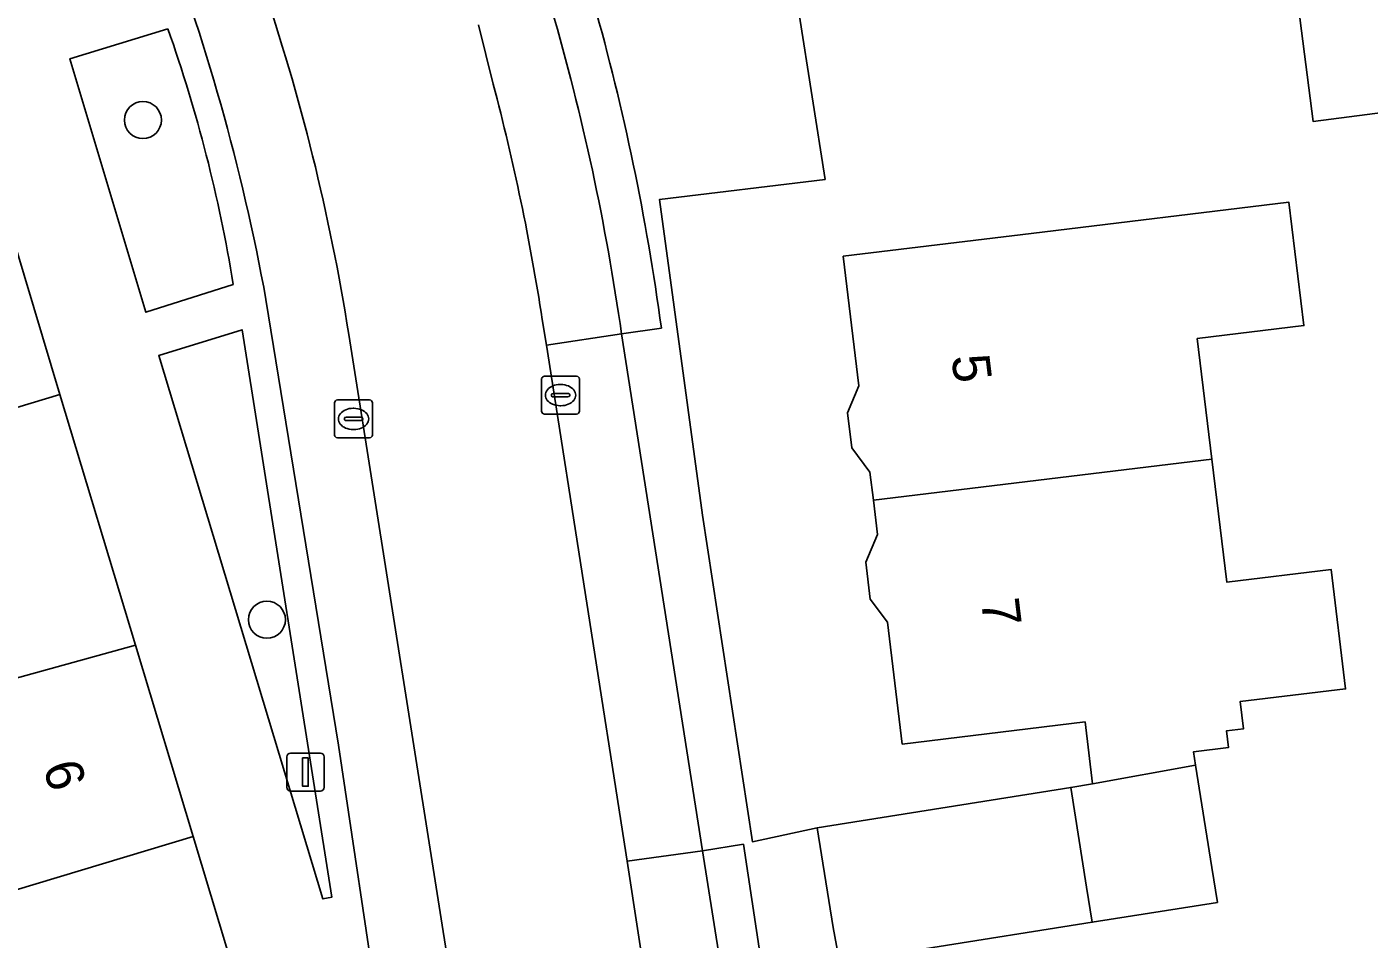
# Model space of a CAD drawing. Extents: x 163008 to 163854, y 382777 to 383982.
# Drawn here: x 163417.22 to 163452.7, y 383609.19 to 383633.3 of the extents above; entities that cross this region are included whole.
import ezdxf

# ---------------------------------------------------------------- set-up
doc = ezdxf.new("R2010")
doc.units = 0
for name, color, linetype in [('IMGEO_Boom', 7, 'Continuous'), ('IMGEO_Erf', 7, 'Continuous'), ('IMGEO_Groenvoorziening', 7, 'Continuous'), ('IMGEO_Haag', 7, 'Continuous'), ('IMGEO_Kolk', 7, 'Continuous'), ('IMGEO_Lichtmast', 7, 'Continuous'), ('IMGEO_Pand', 7, 'Continuous'), ('IMGEO_Pand_nummerreeks', 7, 'Continuous'), ('IMGEO_Parkeervlak_open', 7, 'Continuous'), ('IMGEO_Rijbaan_lokaal_gesloten', 7, 'Continuous'), ('IMGEO_Voetpad_open', 7, 'Continuous')]:
    doc.layers.add(name, color=color, linetype=linetype)

msp = doc.modelspace()

# ---------------------------------------------------------------- linework, layer by layer
at = {"layer": 'IMGEO_Boom'}
for centre in [(163420.286, 383630.837), (163423.564, 383617.634)]:
    msp.add_circle(centre, 0.489, dxfattribs=at)
at = {"layer": 'IMGEO_Erf'}
for points in [[(163456.183, 383631.441), (163451.224, 383630.795), (163450.635, 383635.326)], [(163437.632, 383633.635), (163438.317, 383629.266), (163433.939, 383628.737), (163435.074, 383620.394), (163436.398, 383611.766), (163438.111, 383612.138), (163444.812, 383613.203), (163445.386, 383613.294), (163445.189, 383614.932), (163440.36, 383614.347), (163439.97, 383617.569), (163439.511, 383618.18), (163439.393, 383619.155), (163439.704, 383619.885), (163439.594, 383620.792), (163439.505, 383621.531), (163439.024, 383622.172), (163438.911, 383623.104), (163439.213, 383623.812), (163438.798, 383627.237), (163443.762, 383627.838), (163450.58, 383628.664), (163450.975, 383625.404), (163448.156, 383625.062), (163448.542, 383621.874), (163448.935, 383618.627), (163451.695, 383618.961), (163452.078, 383615.806), (163449.288, 383615.468), (163449.375, 383614.748), (163448.927, 383614.693), (163448.98, 383614.253), (163448.056, 383614.142), (163448.112, 383613.792), (163448.541, 383611.09), (163448.688, 383610.164), (163445.379, 383609.638), (163440.946, 383608.933)]]:
    msp.add_lwpolyline(points, dxfattribs=at)
at = {"layer": 'IMGEO_Groenvoorziening'}
msp.add_lwpolyline([(163420.946, 383633.247), (163418.355, 383632.457), (163420.362, 383625.757), (163422.675, 383626.495)], dxfattribs=at)
msp.add_lwpolyline([(163425.28, 383610.304), (163422.905, 383625.294), (163420.703, 383624.611), (163425.044, 383610.258)], close=True, dxfattribs=at)
msp.add_arc((163384.049, 383620.201), 39.136, 9.2544, 19.472, dxfattribs=at)
at = {"layer": 'IMGEO_Haag'}
msp.add_lwpolyline([(163420.946, 383633.247), (163418.355, 383632.457), (163420.362, 383625.757), (163422.675, 383626.495)], dxfattribs=at)
msp.add_lwpolyline([(163425.28, 383610.304), (163422.905, 383625.294), (163420.703, 383624.611), (163425.044, 383610.258)], close=True, dxfattribs=at)
msp.add_arc((163384.049, 383620.201), 39.136, 9.2544, 19.472, dxfattribs=at)
at = {"layer": 'IMGEO_Kolk'}
for p, q in [((163430.899, 383624.068), (163431.751, 383624.068)), ((163430.824, 383623.142), (163430.824, 383623.994)), ((163431.312, 383623.848), (163431.337, 383623.848)), ((163431.825, 383623.994), (163431.825, 383623.142)), ((163425.352, 383622.514), (163425.352, 383623.366)), ((163425.427, 383623.44), (163426.279, 383623.44)), ((163426.353, 383623.366), (163426.353, 383622.514)), ((163431.083, 383623.562), (163431.083, 383623.574)), ((163431.521, 383623.525), (163431.123, 383623.525)), ((163431.126, 383623.611), (163431.524, 383623.611)), ((163431.567, 383623.574), (163431.567, 383623.562)), ((163425.84, 383623.22), (163425.865, 383623.22)), ((163431.751, 383623.068), (163430.899, 383623.068)), ((163431.335, 383623.288), (163431.31, 383623.288)), ((163425.611, 383622.934), (163425.611, 383622.946)), ((163426.049, 383622.897), (163425.651, 383622.897)), ((163425.654, 383622.983), (163426.052, 383622.983)), ((163425.863, 383622.66), (163425.838, 383622.66)), ((163426.095, 383622.946), (163426.095, 383622.934)), ((163426.279, 383622.44), (163425.427, 383622.44))]:
    msp.add_line(p, q, dxfattribs=at)
for points in [[(163430.899, 383624.068), (163431.751, 383624.068)], [(163430.824, 383623.142), (163430.824, 383623.994)], [(163431.825, 383623.994), (163431.825, 383623.142)], [(163425.352, 383622.514), (163425.352, 383623.366)], [(163425.427, 383623.44), (163426.279, 383623.44)], [(163426.353, 383623.366), (163426.353, 383622.514)], [(163431.751, 383623.068), (163430.899, 383623.068)], [(163426.279, 383622.44), (163425.427, 383622.44)]]:
    msp.add_lwpolyline(points, dxfattribs=at)
for centre, radius, start, end in [((163430.901, 383623.992), 0.0765, 91.552, 178.448), ((163430.901, 383623.992), 0.0765, 91.552, 178.448), ((163431.749, 383623.992), 0.0765, 1.552, 88.448), ((163431.749, 383623.992), 0.0765, 1.552, 88.448), ((163425.429, 383623.364), 0.0765, 91.552, 178.448), ((163425.429, 383623.364), 0.0765, 91.552, 178.448), ((163426.277, 383623.364), 0.0765, 1.552, 88.448), ((163426.277, 383623.364), 0.0765, 1.552, 88.448), ((163431.123, 383623.571), 0.0403, 85.8775, 175.7526), ((163431.12, 383623.561), 0.0366, 178.938, 274.7102), ((163431.524, 383623.568), 0.043, 264.8664, 352.4533), ((163431.528, 383623.573), 0.0386, 1.7309, 96.639), ((163430.901, 383623.144), 0.0765, 181.552, 268.448), ((163430.901, 383623.144), 0.0765, 181.552, 268.448), ((163431.749, 383623.144), 0.0765, 271.552, 358.448), ((163431.749, 383623.144), 0.0765, 271.552, 358.448), ((163425.651, 383622.943), 0.0403, 85.8775, 175.7526), ((163425.648, 383622.933), 0.0366, 178.938, 274.7102), ((163426.052, 383622.94), 0.043, 264.8664, 352.4533), ((163426.056, 383622.945), 0.0386, 1.7309, 96.639), ((163425.429, 383622.516), 0.0765, 181.552, 268.448), ((163425.429, 383622.516), 0.0765, 181.552, 268.448), ((163426.277, 383622.516), 0.0765, 271.552, 358.448), ((163426.277, 383622.516), 0.0765, 271.552, 358.448)]:
    msp.add_arc(centre, radius, start, end, dxfattribs=at)
for centre, major_axis, ratio, start_param, end_param in [((163431.311, 383623.568), (-0.387, 0.002), 0.722429, 4.712389, 7.853982), ((163431.336, 383623.568), (-0.39, 0.002), 0.717154, 1.570796, 4.712389), ((163425.839, 383622.94), (-0.387, 0.002), 0.722429, 4.712389, 7.853982), ((163425.864, 383622.94), (-0.39, 0.002), 0.717154, 1.570796, 4.712389)]:
    msp.add_ellipse(centre, major_axis=major_axis, ratio=ratio, start_param=start_param, end_param=end_param, dxfattribs=at)
at = {"layer": 'IMGEO_Lichtmast'}
for p, q in [((163424.088, 383613.206), (163424.088, 383614.006)), ((163424.088, 383614.006), (163424.088, 383613.206)), ((163424.188, 383614.106), (163424.978, 383614.106)), ((163424.978, 383614.106), (163424.188, 383614.106)), ((163425.078, 383614.006), (163425.078, 383613.206)), ((163425.078, 383613.206), (163425.078, 383614.006)), ((163424.978, 383613.106), (163424.188, 383613.106)), ((163424.188, 383613.106), (163424.978, 383613.106))]:
    msp.add_line(p, q, dxfattribs=at)
msp.add_lwpolyline([(163424.508, 383613.981), (163424.658, 383613.981), (163424.658, 383613.231), (163424.508, 383613.231), (163424.508, 383613.981)], dxfattribs=at)
for centre, start, end in [((163424.188, 383614.006), 90, 180), ((163424.188, 383614.006), 90, 180), ((163424.978, 383614.006), 0, 90), ((163424.978, 383614.006), 360, 90), ((163424.188, 383613.206), 180, 270), ((163424.188, 383613.206), 180, 270), ((163424.978, 383613.206), 270, 0), ((163424.978, 383613.206), 270, 0)]:
    msp.add_arc(centre, 0.1, start, end, dxfattribs=at)
at = {"layer": 'IMGEO_Pand'}
for points in [[(163457.374, 383638.41), (163456.63, 383639.592), (163454.735, 383639.346), (163450.213, 383638.759), (163449.647, 383643.11), (163449.615, 383643.358), (163442.375, 383642.416), (163436.588, 383641.663), (163437.632, 383633.635), (163450.635, 383635.326), (163451.224, 383630.795), (163456.183, 383631.441), (163461.339, 383632.113), (163460.251, 383633.841)], [(163416.447, 383629.038), (163411.052, 383626.133), (163408.97, 383625.012), (163406.544, 383623.686), (163405.308, 383623.01), (163405.901, 383620.962), (163406.259, 383619.891), (163410.161, 383621.068), (163410.128, 383621.177), (163418.093, 383623.583)], [(163448.542, 383621.874), (163448.156, 383625.062), (163450.975, 383625.404), (163450.58, 383628.664), (163443.762, 383627.838), (163438.798, 383627.237), (163439.213, 383623.812), (163438.911, 383623.104), (163439.024, 383622.172), (163439.505, 383621.531), (163439.594, 383620.792)], [(163406.367, 383619.486), (163408.022, 383614.108), (163411.262, 383615.086), (163411.138, 383615.496), (163411.824, 383615.703), (163412.075, 383614.871), (163412.465, 383614.854), (163420.092, 383616.958), (163418.093, 383623.583), (163410.128, 383621.177), (163410.161, 383621.068), (163406.259, 383619.891)], [(163448.112, 383613.792), (163448.056, 383614.142), (163448.98, 383614.253), (163448.927, 383614.693), (163449.375, 383614.748), (163449.288, 383615.468), (163452.078, 383615.806), (163451.695, 383618.961), (163448.935, 383618.627), (163448.542, 383621.874), (163439.594, 383620.792), (163439.704, 383619.885), (163439.393, 383619.155), (163439.511, 383618.18), (163439.97, 383617.569), (163440.36, 383614.347), (163445.189, 383614.932), (163445.386, 383613.294)], [(163421.617, 383611.904), (163420.092, 383616.958), (163412.465, 383614.854), (163412.075, 383614.871), (163412.858, 383612.278), (163408.877, 383611.077), (163409.71, 383608.317)], [(163448.112, 383613.792), (163445.386, 383613.294), (163444.812, 383613.203), (163445.231, 383610.564), (163445.379, 383609.638), (163448.688, 383610.164), (163448.541, 383611.09)], [(163448.186, 383603.253), (163442.229, 383602.17), (163441.978, 383603.406), (163440.946, 383608.933), (163445.379, 383609.638), (163445.231, 383610.564), (163444.812, 383613.203), (163438.111, 383612.138), (163438.53, 383609.499), (163439.743, 383603), (163440.458, 383599.062), (163442.46, 383599.426), (163443.657, 383592.843), (163449.871, 383593.973)], [(163421.617, 383611.904), (163409.71, 383608.317), (163410.505, 383605.682), (163414.415, 383606.861), (163415.217, 383604.203), (163418.427, 383605.171), (163423.213, 383606.615)]]:
    msp.add_lwpolyline(points, close=True, dxfattribs=at)
at = {"layer": 'IMGEO_Parkeervlak_open'}
for points in [[(163423.538, 383626.096), (163425.455, 383614.315), (163426.542, 383607.059), (163427.12, 383602.631)], [(163427.956, 383575.739), (163429.938, 383575.648), (163430.234, 383584.113), (163430.171, 383588.465), (163429.944, 383593.538), (163429.635, 383597.933), (163429.134, 383602.561), (163428.522, 383607.502), (163425.726, 383625.173)]]:
    msp.add_lwpolyline(points, dxfattribs=at)
msp.add_lwpolyline([(163433.084, 383611.256), (163435.081, 383611.527), (163432.937, 383625.186), (163430.953, 383624.889)], close=True, dxfattribs=at)
for centre, radius, start, end in [((163368.118, 383615.953), 56.341, 10.3718, 21.1455), ((163370.458, 383616.444), 55.954, 8.9748, 18.8377)]:
    msp.add_arc(centre, radius, start, end, dxfattribs=at)
at = {"layer": 'IMGEO_Rijbaan_lokaal_gesloten'}
for points in [[(163429.545, 383631.785), (163429.157, 383633.351)], [(163430.953, 383624.889), (163430.841, 383625.564)], [(163425.726, 383625.173), (163428.522, 383607.502), (163429.134, 383602.561), (163429.635, 383597.933), (163429.944, 383593.538), (163430.171, 383588.465), (163430.234, 383584.113), (163435.336, 383583.852), (163435.385, 383586.212), (163435.038, 383593.522), (163434.419, 383601.46), (163434.035, 383605.112), (163433.653, 383607.582), (163433.084, 383611.256), (163430.953, 383624.889)]]:
    msp.add_lwpolyline(points, dxfattribs=at)
for centre, radius, start, end in [((163370.458, 383616.444), 55.954, 8.9748, 18.8377), ((163371.299, 383616.405), 60.243, 8.74465, 14.79119)]:
    msp.add_arc(centre, radius, start, end, dxfattribs=at)
at = {"layer": 'IMGEO_Voetpad_open'}
for points in [[(163440.458, 383599.062), (163439.743, 383603), (163438.53, 383609.499), (163438.111, 383612.138), (163436.398, 383611.766), (163435.074, 383620.394), (163433.939, 383628.737), (163438.317, 383629.266), (163437.632, 383633.635), (163436.588, 383641.663), (163435.672, 383648.705)], [(163420.817, 383641.099), (163412.674, 383636.834), (163415.848, 383631.024), (163416.447, 383629.038), (163418.093, 383623.583), (163420.092, 383616.958), (163421.617, 383611.904), (163423.213, 383606.615), (163423.61, 383605.602), (163424.108, 383596.678), (163424.14, 383590.329), (163424.17, 383584.388), (163424.217, 383574.898), (163424.77, 383574.908), (163423.966, 383569.475), (163420.234, 383542.028), (163418.746, 383538.412), (163417.063, 383536.698), (163414.086, 383534.211), (163416.233, 383533.143)], [(163429.157, 383633.351), (163429.545, 383631.785)], [(163420.362, 383625.757), (163418.355, 383632.457), (163420.946, 383633.247)], [(163422.675, 383626.495), (163420.362, 383625.757)], [(163427.12, 383602.631), (163426.542, 383607.059), (163425.455, 383614.315), (163423.538, 383626.096)], [(163430.841, 383625.564), (163430.953, 383624.889)], [(163430.953, 383624.889), (163432.937, 383625.186)], [(163433.99, 383625.34), (163432.937, 383625.186), (163435.081, 383611.527), (163436.158, 383611.701), (163436.725, 383607.962), (163436.968, 383607.988), (163438.385, 383597.168), (163437.571, 383596.989), (163437.004, 383603.381), (163436.661, 383606.478), (163436.403, 383607.917), (163435.67, 383607.803), (163436.482, 383601.013), (163436.895, 383596.016), (163437.344, 383587.049)], [(163432.937, 383625.186), (163433.99, 383625.34)]]:
    msp.add_lwpolyline(points, dxfattribs=at)
for points in [[(163420.703, 383624.611), (163422.905, 383625.294), (163425.28, 383610.304), (163425.044, 383610.258)], [(163435.67, 383607.803), (163436.403, 383607.917), (163436.725, 383607.962), (163436.158, 383611.701), (163435.081, 383611.527)], [(163433.084, 383611.256), (163433.653, 383607.582), (163435.67, 383607.803), (163435.081, 383611.527)]]:
    msp.add_lwpolyline(points, close=True, dxfattribs=at)
for centre, radius, start, end in [((163368.118, 383615.953), 56.341, 10.3718, 21.1455), ((163371.547, 383616.47), 62.006, 8.08028, 16.19858), ((163371.547, 383616.47), 62.006, 8.08028, 16.19858), ((163371.832, 383616.9), 62.729, 7.73262, 15.75764), ((163371.832, 383616.9), 62.729, 7.73262, 15.75764), ((163384.049, 383620.201), 39.136, 9.2544, 19.472), ((163371.299, 383616.405), 60.243, 8.74465, 14.79119)]:
    msp.add_arc(centre, radius, start, end, dxfattribs=at)

# ---------------------------------------------------------------- texts
at = {"layer": 'IMGEO_Pand_nummerreeks'}
for s, rotation, p in [('5', 276.9094, (163441.657, 383624.59)), ('7', 276.9094, (163442.438, 383618.145)), ('6', 286.7903, (163417.635, 383613.748))]:
    msp.add_text(s, height=1, rotation=rotation, dxfattribs=at).set_placement(p)

doc.saveas('drawing.dxf')
